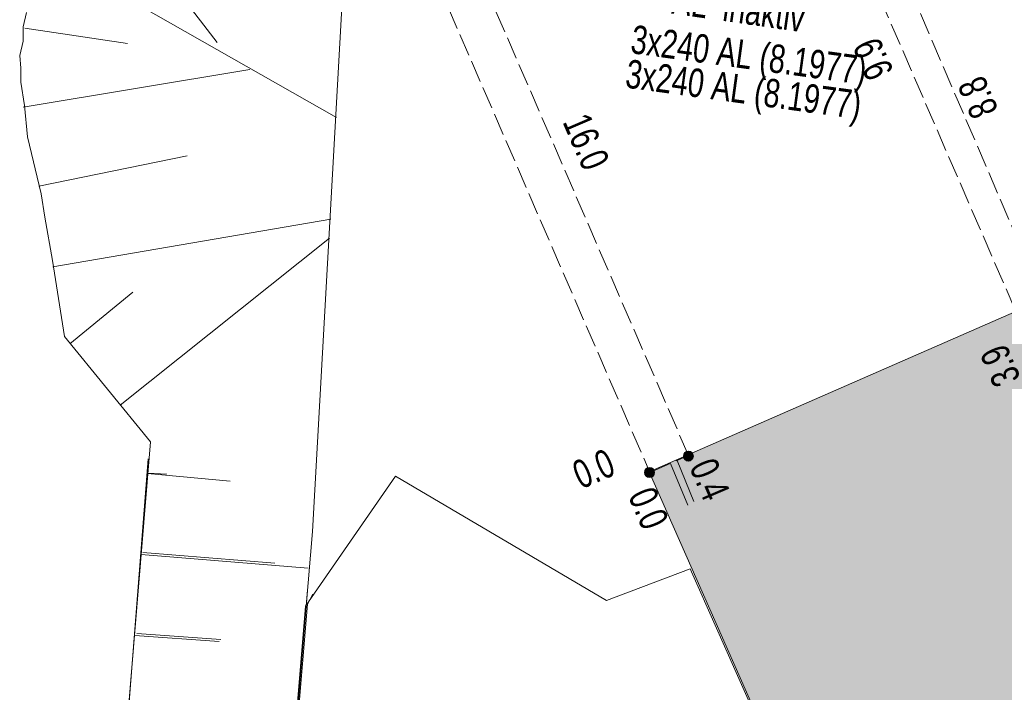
# Model space of a CAD drawing. Header units: metres. Extents: x -740 to 758, y -633 to 854.
# Tile 934 of 1056: x 249 to 267, y 286 to 298. Entities that reach past the tile are written whole.
import ezdxf

# ---------------------------------------------------------------- set-up
doc = ezdxf.new("R2010")
doc.units = ezdxf.units.M
doc.header["$MEASUREMENT"] = 0
doc.linetypes.add('416_125', pattern=[0.5408, 0.416, -0.1248])
for name, color, linetype in [('Grundkarte.LOVION', 7, 'Continuous'), ('Strom.LOVION', 7, 'Continuous'), ('StromBemass.LOVION', 7, 'Continuous')]:
    doc.layers.add(name, color=color, linetype=linetype)
doc.styles.add('ERSTELLTER_STIL_1', font='arial.ttf')

msp = doc.modelspace()

# ---------------------------------------------------------------- hatches: boundary and pattern name
at = {"layer": 'Grundkarte.LOVION', "linetype": 'Continuous', "lineweight": 18}
msp.add_hatch(color=9, dxfattribs=at).paths.add_polyline_path([(260.319, 289.811), (268.483, 271.309), (270.489, 266.806), (280.844, 271.542), (278.983, 275.764), (270.749, 294.378)])
at = {"layer": 'StromBemass.LOVION', "linetype": 'Continuous', "lineweight": 13}
for points in [[(261.126, 290.047), (261.133, 290.056), (261.138, 290.067), (261.143, 290.077), (261.145, 290.089), (261.147, 290.1), (261.147, 290.112), (261.145, 290.124), (261.142, 290.135), (261.138, 290.146), (261.132, 290.156), (261.125, 290.165), (261.117, 290.174), (261.108, 290.181), (261.099, 290.188), (261.088, 290.192), (261.077, 290.196), (261.065, 290.198), (261.054, 290.199), (261.042, 290.198), (261.031, 290.196), (261.019, 290.192), (261.009, 290.187), (260.999, 290.181), (260.99, 290.173), (260.982, 290.165), (260.975, 290.155), (260.97, 290.145), (260.965, 290.134), (260.963, 290.123), (260.961, 290.111), (260.961, 290.1), (260.963, 290.088), (260.966, 290.077), (260.97, 290.066), (260.976, 290.056), (260.983, 290.046), (260.991, 290.038), (261, 290.03), (261.009, 290.024), (261.02, 290.019), (261.031, 290.016), (261.043, 290.014), (261.054, 290.013), (261.066, 290.014), (261.077, 290.016), (261.088, 290.02), (261.099, 290.025), (261.109, 290.031), (261.118, 290.038)], [(261.128, 290.048), (261.135, 290.058), (261.14, 290.068), (261.144, 290.079), (261.147, 290.09), (261.149, 290.101), (261.149, 290.113), (261.147, 290.125), (261.144, 290.136), (261.14, 290.147), (261.134, 290.157), (261.127, 290.166), (261.119, 290.175), (261.11, 290.182), (261.101, 290.188), (261.09, 290.193), (261.079, 290.197), (261.067, 290.199), (261.056, 290.2), (261.044, 290.199), (261.033, 290.197), (261.022, 290.193), (261.011, 290.188), (261.001, 290.182), (260.992, 290.174), (260.985, 290.166), (260.978, 290.156), (260.972, 290.146), (260.968, 290.135), (260.965, 290.124), (260.964, 290.112), (260.964, 290.101), (260.965, 290.089), (260.968, 290.078), (260.972, 290.067), (260.978, 290.057), (260.985, 290.048), (260.993, 290.039), (261.002, 290.032), (261.012, 290.026), (261.022, 290.021), (261.033, 290.017), (261.045, 290.015), (261.056, 290.014), (261.068, 290.015), (261.079, 290.017), (261.091, 290.021), (261.101, 290.026), (261.111, 290.032), (261.12, 290.04)], [(260.397, 289.741), (260.404, 289.751), (260.41, 289.761), (260.414, 289.772), (260.417, 289.783), (260.418, 289.795), (260.418, 289.807), (260.417, 289.818), (260.414, 289.83), (260.409, 289.841), (260.404, 289.851), (260.397, 289.86), (260.389, 289.869), (260.379, 289.876), (260.37, 289.883), (260.359, 289.888), (260.348, 289.891), (260.336, 289.894), (260.324, 289.894), (260.313, 289.893), (260.301, 289.891), (260.29, 289.888), (260.279, 289.882), (260.269, 289.876), (260.26, 289.869), (260.252, 289.86), (260.245, 289.85), (260.24, 289.84), (260.236, 289.829), (260.233, 289.818), (260.231, 289.806), (260.231, 289.794), (260.233, 289.783), (260.236, 289.771), (260.24, 289.76), (260.246, 289.75), (260.253, 289.741), (260.261, 289.732), (260.27, 289.725), (260.28, 289.718), (260.29, 289.713), (260.302, 289.71), (260.313, 289.708), (260.325, 289.707), (260.337, 289.708), (260.348, 289.71), (260.359, 289.714), (260.37, 289.719), (260.38, 289.725), (260.389, 289.732)], [(260.401, 289.74), (260.408, 289.749), (260.413, 289.759), (260.418, 289.77), (260.421, 289.782), (260.422, 289.794), (260.422, 289.805), (260.42, 289.817), (260.417, 289.829), (260.413, 289.84), (260.407, 289.85), (260.4, 289.859), (260.392, 289.868), (260.383, 289.875), (260.373, 289.882), (260.362, 289.887), (260.351, 289.89), (260.34, 289.893), (260.328, 289.893), (260.316, 289.892), (260.304, 289.89), (260.293, 289.887), (260.283, 289.881), (260.273, 289.875), (260.263, 289.868), (260.255, 289.859), (260.249, 289.849), (260.243, 289.839), (260.239, 289.828), (260.236, 289.817), (260.234, 289.805), (260.234, 289.793), (260.236, 289.781), (260.239, 289.77), (260.243, 289.759), (260.249, 289.749), (260.256, 289.739), (260.264, 289.73), (260.273, 289.723), (260.283, 289.717), (260.294, 289.712), (260.305, 289.708), (260.317, 289.706), (260.328, 289.705), (260.34, 289.706), (260.352, 289.708), (260.363, 289.712), (260.374, 289.717), (260.384, 289.723), (260.393, 289.731)]]:
    msp.add_hatch(color=7, dxfattribs=at).paths.add_polyline_path(points)

# ---------------------------------------------------------------- linework, layer by layer
at = {"layer": 'Grundkarte.LOVION', "color": 7, "linetype": 'Continuous', "lineweight": 13}
for points in [[(253.113, 277.964), (254.015, 288.692), (254.713, 301.204)], [(250.099, 300.634), (252.232, 297.858)], [(249.116, 299.504), (254.468, 296.451)], [(248.66, 298.425), (248.597, 298.152), (248.594, 297.886), (248.532, 297.614), (248.555, 297.38), (248.551, 297.114), (248.623, 296.677), (248.681, 296.092), (248.933, 295.023), (249.005, 294.587), (249.144, 293.773), (249.372, 292.347), (250.983, 290.376), (250.156, 280.394)], [(248.63, 298.126), (250.549, 297.841)], [(248.597, 296.645), (252.843, 297.356)], [(248.889, 295.166), (251.671, 295.734)], [(249.155, 293.655), (254.359, 294.548)], [(250.414, 291.059), (254.334, 294.191)], [(249.474, 292.209), (250.65, 293.181)], [(250.935, 290.055), (250.043, 278.619), (249.127, 274.687), (251.422, 275.709), (252.255, 273.84), (252.515, 273.895), (252.802, 273.982), (253.924, 287.599)], [(250.923, 289.779), (252.474, 289.635)], [(250.932, 289.789), (251.289, 289.765)], [(250.806, 288.26), (253.934, 288.005)], [(250.841, 288.302), (253.313, 288.101)], [(250.688, 286.741), (252.266, 286.63)], [(250.723, 286.783), (252.3, 286.672)]]:
    msp.add_lwpolyline(points, dxfattribs=at)
at = {"layer": 'Grundkarte.LOVION', "color": 8, "linetype": 'Continuous', "lineweight": 18}
msp.add_lwpolyline([(260.319, 289.811), (270.749, 294.378), (278.983, 275.764), (280.844, 271.542), (270.489, 266.806), (268.483, 271.309)], close=True, dxfattribs=at)
at = {"layer": 'Grundkarte.LOVION', "color": 253, "linetype": 'Continuous', "lineweight": 18}
for points in [[(253.113, 277.964), (253.886, 287.291), (255.568, 289.731), (259.521, 287.398), (261.088, 287.995), (268.483, 271.309), (263.687, 269.274)], [(265.526, 278.064), (268.517, 271.351), (259.616, 267.466), (260.368, 265.826), (259.917, 265.604), (259.378, 254.793), (254.609, 255.805), (253.819, 256.023), (254.166, 256.707), (251.43, 263.533), (251.934, 263.819), (252.312, 262.969), (256.359, 264.813), (252.255, 273.84), (252.515, 273.895), (252.802, 273.982), (253.92, 287.333), (254.02, 287.52)]]:
    msp.add_lwpolyline(points, dxfattribs=at)
at = {"layer": 'StromBemass.LOVION', "color": 7, "linetype": '416_125', "lineweight": 13}
for points in [[(253.771, 304.939), (254.84, 302.472), (260.335, 289.798), (261.057, 290.12), (254.607, 305.006)], [(262.919, 302.671), (267.194, 292.803)], [(264.123, 301.385), (267.704, 293.031)]]:
    msp.add_lwpolyline(points, dxfattribs=at)
at = {"layer": 'StromBemass.LOVION', "color": 7, "linetype": 'Continuous', "lineweight": 13}
for points in [[(260.718, 289.968), (261.045, 289.187)], [(260.845, 290.025), (261.156, 289.257)]]:
    msp.add_lwpolyline(points, dxfattribs=at)
for centre, radius in [((261.054, 290.106), 0.093), ((261.056, 290.107), 0.0927), ((260.325, 289.801), 0.0937), ((260.328, 289.799), 0.094)]:
    msp.add_circle(centre, radius, dxfattribs=at)

# ---------------------------------------------------------------- texts
at = {"layer": 'Strom.LOVION', "color": 1, "linetype": 'Continuous', "lineweight": 18, "char_height": 0.53355, "attachment_point": 7, "style": 'ERSTELLTER_STIL_1'}
for s, insert, rotation in [('{\\A1;\\W0.72436x;3x240 AL  inaktiv}', (259.122, 298.627), 351.8433), ('{\\A1;\\W0.72370x;3x240 AL (8.1977)}', (259.933, 297.504), 352.2429), ('{\\A1;\\W0.72369x;3x240 AL (8.1977)}', (259.834, 296.859), 352.2429)]:
    msp.add_mtext(s, dxfattribs=dict(at, insert=insert, rotation=rotation))
at = {"layer": 'StromBemass.LOVION', "color": 7, "linetype": 'Continuous', "lineweight": 13, "attachment_point": 7, "style": 'ERSTELLTER_STIL_1'}
for s, insert, char_height, rotation in [('{\\A1;\\W0.71555x;9.9}', (264.913, 297.318), 0.53357, 113.2363), ('{\\A1;\\W0.71558x;8.8}', (266.875, 296.594), 0.53353, 113.2388), ('{\\A1;\\W0.71562x;16.0}', (258.686, 296.369), 0.5335, 293.2469), ('{\\A1;\\W0.71554x;3.9}', (267.293, 291.566), 0.53357, 113.2366), ('{\\A1;\\W0.71559x;0.0}', (259.047, 289.473), 0.53356, 23.2425), ('{\\A1;\\W0.71558x;0.4}', (261.057, 289.903), 0.53355, 293.2447), ('{\\A1;\\W0.71558x;0.0}', (259.912, 289.362), 0.53355, 293.2447)]:
    msp.add_mtext(s, dxfattribs=dict(at, insert=insert, char_height=char_height, rotation=rotation))

doc.saveas('drawing.dxf')
